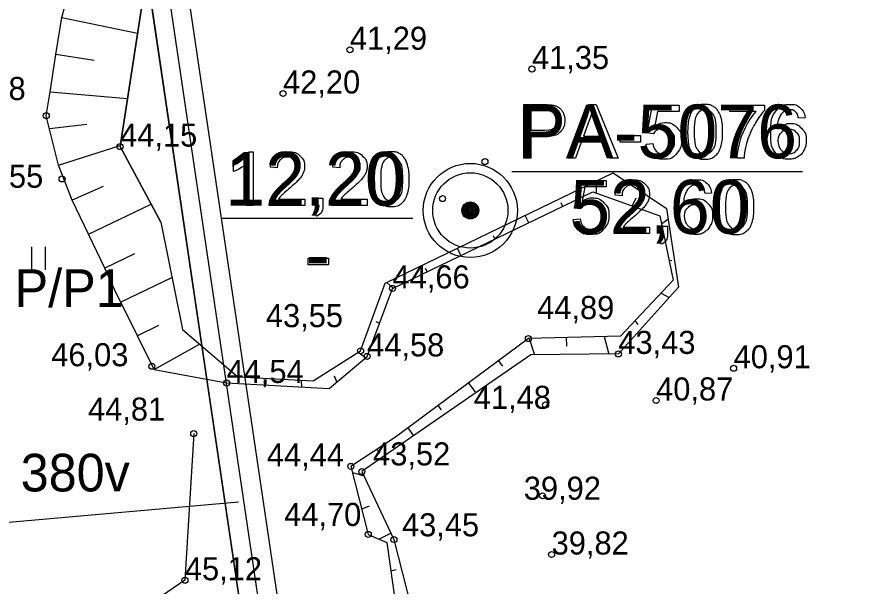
# Model space of a CAD drawing. Extents: x 700746 to 706058, y 6570320 to 6580460.
# Drawn here: x 702906.8 to 702995.6, y 6576945 to 6577005.5 of the extents above; entities that cross this region are included whole.
import ezdxf

# ---------------------------------------------------------------- set-up
doc = ezdxf.new("R2010")
doc.units = 0
for name, color, linetype in [('GEOLPUNKT', 7, 'Continuous'), ('HALJASTUS', 7, 'Continuous'), ('illumineerimisjooned', 7, 'Continuous'), ('kataster', 7, 'Continuous'), ('KORGUS-EH2000', 7, 'Continuous'), ('KPKAABEL', 7, 'Continuous'), ('Plaan2011', 7, 'Continuous'), ('Plokid', 7, 'Continuous'), ('RELJEEF', 7, 'Continuous'), ('Tmaad_maeeraldised_kehtivad', 7, 'Continuous'), ('VEEKOGU', 7, 'Continuous'), ('VWX2_MV_PLOKK', 7, 'Continuous')]:
    doc.layers.add(name, color=color, linetype=linetype)

msp = doc.modelspace()

# ---------------------------------------------------------------- linework, layer by layer
at = {"layer": 'GEOLPUNKT'}
for p, q in [((702959.398, 6576989.057), (702990.308, 6576989.057)), ((702959.398, 6576989.057), (702990.308, 6576989.057)), ((702928.576, 6576984.075), (702948.886, 6576984.075)), ((702928.576, 6576984.075), (702948.886, 6576984.075))]:
    msp.add_line(p, q, dxfattribs=at)
for points in [[(702960.68, 6576990.455), (702960.68, 6576996.155), (702962.832, 6576996.155)], [(702962.895, 6576995.482), (702961.436, 6576995.482), (702961.436, 6576993.444)], [(702965.372, 6576990.455), (702967.562, 6576996.155), (702968.379, 6576996.155), (702970.707, 6576990.455), (702969.847, 6576990.455), (702969.187, 6576992.18), (702966.797, 6576992.18), (702966.172, 6576990.455), (702965.372, 6576990.455)], [(702974.457, 6576993.066), (702973.801, 6576993.153), (702974.353, 6576996.082), (702977.185, 6576996.082), (702977.185, 6576995.412), (702974.912, 6576995.412), (702974.605, 6576993.883)], [(702982.577, 6576995.408), (702982.577, 6576996.082), (702986.265, 6576996.082), (702986.265, 6576995.537)], [(702985.366, 6576995.408), (702982.577, 6576995.408)], [(702990.592, 6576994.756), (702989.897, 6576994.7)], [(702967.645, 6576994.467), (702967.015, 6576992.793)], [(702967.015, 6576992.793), (702968.951, 6576992.793), (702968.353, 6576994.375)], [(702961.436, 6576993.444), (702962.91, 6576993.444)], [(702970.942, 6576992.167), (702970.942, 6576992.871), (702973.097, 6576992.871), (702973.097, 6576992.167), (702970.942, 6576992.167)], [(702962.899, 6576992.771), (702961.436, 6576992.771), (702961.436, 6576990.455), (702960.68, 6576990.455)], [(702973.675, 6576991.95), (702974.409, 6576992.011)], [(702931.474, 6576991.147), (702931.925, 6576991.147), (702931.925, 6576985.425)], [(702984.093, 6576990.455), (702983.372, 6576990.455)], [(702929.826, 6576989.04), (702929.826, 6576989.716)], [(702931.925, 6576985.425), (702931.225, 6576985.425), (702931.225, 6576989.883)], [(702934.479, 6576989.426), (702933.758, 6576989.5)], [(702941.118, 6576989.426), (702940.397, 6576989.5)], [(702966.724, 6576985.066), (702966.068, 6576985.153), (702966.619, 6576988.082), (702969.452, 6576988.082), (702969.452, 6576987.412), (702967.179, 6576987.412), (702966.872, 6576985.883)], [(702980.643, 6576986.756), (702979.948, 6576986.7)], [(702937.395, 6576986.098), (702937.395, 6576985.425), (702933.628, 6576985.425)], [(702934.601, 6576986.098), (702937.395, 6576986.098)], [(702938.524, 6576985.425), (702938.524, 6576986.22), (702939.319, 6576986.22), (702939.319, 6576985.425)], [(702944.033, 6576986.098), (702944.033, 6576985.425), (702940.266, 6576985.425)], [(702941.239, 6576986.098), (702944.033, 6576986.098)], [(702971.129, 6576986.457), (702970.408, 6576986.531)], [(702938.92, 6576985.425), (702938.524, 6576985.425)], [(702938.672, 6576984.295), (702938.476, 6576984.595)], [(702965.942, 6576983.95), (702966.676, 6576984.011)], [(702974.044, 6576983.129), (702974.044, 6576982.455), (702970.277, 6576982.455)], [(702971.25, 6576983.129), (702974.044, 6576983.129)], [(702975.174, 6576982.455), (702975.174, 6576983.25), (702975.969, 6576983.25), (702975.969, 6576982.455)], [(702975.569, 6576982.455), (702975.174, 6576982.455)], [(702975.321, 6576981.326), (702975.126, 6576981.626)], [(702937.777, 6576979.137), (702937.777, 6576979.84), (702939.932, 6576979.84), (702939.932, 6576979.137), (702937.777, 6576979.137)]]:
    msp.add_lwpolyline(points, dxfattribs=at)
for radius in [5, 4, 0.9, 0.801, 0.7, 0.6, 0.5, 0.4, 0.3, 0.2, 0.1]:
    msp.add_circle((702954.998, 6576984.911), radius, dxfattribs=at)
for points in [[(702962.832, 6576996.155), (702963.4, 6576996.155), (702963.699, 6576996.101), (702964.119, 6576996.031), (702964.403, 6576995.834), (702964.687, 6576995.638), (702964.861, 6576995.284), (702965.034, 6576994.93), (702965.034, 6576994.506), (702965.034, 6576993.779), (702964.571, 6576993.275), (702964.108, 6576992.771), (702962.899, 6576992.771)], [(702962.91, 6576993.444), (702963.642, 6576993.444), (702963.949, 6576993.717), (702964.256, 6576993.989), (702964.256, 6576994.483), (702964.256, 6576994.84), (702964.075, 6576995.095), (702963.894, 6576995.35), (702963.599, 6576995.431), (702963.408, 6576995.482), (702962.895, 6576995.482)], [(702978.102, 6576993.267), (702978.102, 6576994.277), (702978.31, 6576994.894), (702978.518, 6576995.511), (702978.928, 6576995.844), (702979.338, 6576996.177), (702979.959, 6576996.177), (702980.418, 6576996.177), (702980.765, 6576995.993), (702981.112, 6576995.808), (702981.336, 6576995.46), (702981.56, 6576995.112), (702981.688, 6576994.613), (702981.817, 6576994.114), (702981.817, 6576993.267), (702981.817, 6576992.264), (702981.611, 6576991.647), (702981.405, 6576991.03), (702980.995, 6576990.695), (702980.585, 6576990.36), (702979.959, 6576990.36), (702979.135, 6576990.36), (702978.665, 6576990.948), (702978.102, 6576991.662), (702978.102, 6576993.267)], [(702978.823, 6576993.266), (702978.823, 6576991.86), (702979.151, 6576991.397), (702979.478, 6576990.933), (702979.959, 6576990.933), (702980.44, 6576990.933), (702980.768, 6576991.399), (702981.095, 6576991.864), (702981.095, 6576993.266), (702981.095, 6576994.674), (702980.768, 6576995.137), (702980.441, 6576995.599), (702979.951, 6576995.599), (702979.471, 6576995.599), (702979.183, 6576995.191), (702978.823, 6576994.67), (702978.823, 6576993.266)], [(702986.265, 6576995.537), (702985.721, 6576994.957), (702985.187, 6576993.997), (702984.653, 6576993.037), (702984.361, 6576992.022), (702984.151, 6576991.307), (702984.093, 6576990.455)], [(702989.897, 6576994.7), (702989.804, 6576995.115), (702989.632, 6576995.302), (702989.348, 6576995.604), (702988.931, 6576995.604), (702988.595, 6576995.604), (702988.34, 6576995.417), (702988.011, 6576995.176), (702987.82, 6576994.713), (702987.629, 6576994.25), (702987.621, 6576993.394), (702987.874, 6576993.779), (702988.24, 6576993.966), (702988.606, 6576994.153), (702989.007, 6576994.153), (702989.707, 6576994.153), (702990.2, 6576993.638), (702990.692, 6576993.123), (702990.692, 6576992.307), (702990.692, 6576991.77), (702990.461, 6576991.31), (702990.229, 6576990.849), (702989.825, 6576990.605), (702989.42, 6576990.36), (702988.906, 6576990.36), (702988.031, 6576990.36), (702987.478, 6576991.003), (702986.926, 6576991.646), (702986.926, 6576993.123), (702986.926, 6576994.774), (702987.537, 6576995.524), (702988.07, 6576996.177), (702988.973, 6576996.177), (702989.647, 6576996.177), (702990.077, 6576995.8), (702990.507, 6576995.422), (702990.592, 6576994.756)], [(702968.353, 6576994.375), (702968.085, 6576995.096), (702967.951, 6576995.556), (702967.838, 6576995.009), (702967.645, 6576994.467)], [(702983.372, 6576990.455), (702983.384, 6576991.128), (702983.636, 6576992.08), (702983.889, 6576993.033), (702984.361, 6576993.917), (702984.833, 6576994.802), (702985.366, 6576995.408)], [(702974.605, 6576993.883), (702975.118, 6576994.239), (702975.682, 6576994.239), (702976.428, 6576994.239), (702976.941, 6576993.722), (702977.455, 6576993.204), (702977.455, 6576992.391), (702977.455, 6576991.617), (702977.004, 6576991.052), (702976.455, 6576990.36), (702975.506, 6576990.36), (702974.729, 6576990.36), (702974.237, 6576990.795), (702973.745, 6576991.231), (702973.675, 6576991.95)], [(702974.409, 6576992.011), (702974.491, 6576991.474), (702974.787, 6576991.204), (702975.084, 6576990.933), (702975.506, 6576990.933), (702976.015, 6576990.933), (702976.363, 6576991.315), (702976.712, 6576991.697), (702976.712, 6576992.329), (702976.712, 6576992.929), (702976.377, 6576993.276), (702976.042, 6576993.623), (702975.495, 6576993.623), (702975.154, 6576993.623), (702974.883, 6576993.468), (702974.612, 6576993.313), (702974.457, 6576993.066)], [(702987.729, 6576992.303), (702987.729, 6576991.941), (702987.883, 6576991.61), (702988.036, 6576991.279), (702988.311, 6576991.106), (702988.586, 6576990.933), (702988.891, 6576990.933), (702989.336, 6576990.933), (702989.654, 6576991.291), (702989.971, 6576991.649), (702989.971, 6576992.264), (702989.971, 6576992.855), (702989.658, 6576993.195), (702989.344, 6576993.536), (702988.864, 6576993.536), (702988.39, 6576993.536), (702988.06, 6576993.195), (702987.729, 6576992.855), (702987.729, 6576992.303)], [(702929.826, 6576989.716), (702930.413, 6576989.992), (702930.852, 6576990.385), (702931.291, 6576990.777), (702931.474, 6576991.147)], [(702933.758, 6576989.5), (702933.832, 6576990.304), (702934.314, 6576990.725), (702934.796, 6576991.147), (702935.609, 6576991.147), (702936.429, 6576991.147), (702936.908, 6576990.692), (702937.386, 6576990.237), (702937.386, 6576989.565), (702937.386, 6576989.223), (702937.246, 6576988.893), (702937.106, 6576988.563), (702936.782, 6576988.197), (702936.458, 6576987.832), (702935.705, 6576987.195), (702935.075, 6576986.666), (702934.896, 6576986.477), (702934.718, 6576986.289), (702934.601, 6576986.098)], [(702940.397, 6576989.5), (702940.471, 6576990.304), (702940.953, 6576990.725), (702941.435, 6576991.147), (702942.247, 6576991.147), (702943.068, 6576991.147), (702943.546, 6576990.692), (702944.024, 6576990.237), (702944.024, 6576989.565), (702944.024, 6576989.223), (702943.885, 6576988.893), (702943.745, 6576988.563), (702943.42, 6576988.197), (702943.096, 6576987.832), (702942.343, 6576987.195), (702941.713, 6576986.666), (702941.535, 6576986.477), (702941.356, 6576986.289), (702941.239, 6576986.098)], [(702944.785, 6576988.236), (702944.785, 6576989.246), (702944.993, 6576989.863), (702945.2, 6576990.48), (702945.61, 6576990.814), (702946.02, 6576991.147), (702946.642, 6576991.147), (702947.1, 6576991.147), (702947.447, 6576990.962), (702947.794, 6576990.778), (702948.018, 6576990.43), (702948.243, 6576990.082), (702948.371, 6576989.583), (702948.499, 6576989.083), (702948.499, 6576988.236), (702948.499, 6576987.233), (702948.293, 6576986.616), (702948.087, 6576985.999), (702947.677, 6576985.664), (702947.267, 6576985.329), (702946.642, 6576985.329), (702945.818, 6576985.329), (702945.348, 6576985.918), (702944.785, 6576986.631), (702944.785, 6576988.236)], [(702933.628, 6576985.425), (702933.62, 6576985.678), (702933.71, 6576985.911), (702933.854, 6576986.297), (702934.171, 6576986.67), (702934.488, 6576987.043), (702935.086, 6576987.532), (702936.014, 6576988.295), (702936.339, 6576988.74), (702936.665, 6576989.185), (702936.665, 6576989.582), (702936.665, 6576989.998), (702936.368, 6576990.283), (702936.071, 6576990.569), (702935.593, 6576990.569), (702935.089, 6576990.569), (702934.786, 6576990.266), (702934.483, 6576989.963), (702934.479, 6576989.426)], [(702940.266, 6576985.425), (702940.259, 6576985.678), (702940.348, 6576985.911), (702940.492, 6576986.297), (702940.809, 6576986.67), (702941.126, 6576987.043), (702941.724, 6576987.532), (702942.652, 6576988.295), (702942.978, 6576988.74), (702943.303, 6576989.185), (702943.303, 6576989.582), (702943.303, 6576989.998), (702943.006, 6576990.283), (702942.709, 6576990.569), (702942.232, 6576990.569), (702941.727, 6576990.569), (702941.424, 6576990.266), (702941.122, 6576989.963), (702941.118, 6576989.426)], [(702945.506, 6576988.236), (702945.506, 6576986.83), (702945.833, 6576986.366), (702946.161, 6576985.903), (702946.642, 6576985.903), (702947.123, 6576985.903), (702947.45, 6576986.368), (702947.778, 6576986.834), (702947.778, 6576988.236), (702947.778, 6576989.643), (702947.451, 6576990.106), (702947.124, 6576990.569), (702946.634, 6576990.569), (702946.153, 6576990.569), (702945.865, 6576990.161), (702945.506, 6576989.64), (702945.506, 6576988.236)], [(702931.225, 6576989.883), (702930.973, 6576989.642), (702930.563, 6576989.401), (702930.153, 6576989.16), (702929.826, 6576989.04)], [(702970.277, 6576982.455), (702970.27, 6576982.708), (702970.359, 6576982.942), (702970.503, 6576983.327), (702970.82, 6576983.7), (702971.138, 6576984.074), (702971.735, 6576984.562), (702972.663, 6576985.325), (702972.989, 6576985.77), (702973.314, 6576986.215), (702973.314, 6576986.612), (702973.314, 6576987.028), (702973.017, 6576987.314), (702972.72, 6576987.599), (702972.243, 6576987.599), (702971.738, 6576987.599), (702971.436, 6576987.296), (702971.133, 6576986.993), (702971.129, 6576986.457)], [(702970.408, 6576986.531), (702970.482, 6576987.334), (702970.964, 6576987.756), (702971.446, 6576988.177), (702972.259, 6576988.177), (702973.079, 6576988.177), (702973.557, 6576987.722), (702974.035, 6576987.268), (702974.035, 6576986.596), (702974.035, 6576986.254), (702973.896, 6576985.923), (702973.756, 6576985.593), (702973.432, 6576985.228), (702973.107, 6576984.863), (702972.354, 6576984.225), (702971.725, 6576983.696), (702971.546, 6576983.508), (702971.367, 6576983.319), (702971.25, 6576983.129)], [(702979.948, 6576986.7), (702979.855, 6576987.115), (702979.683, 6576987.302), (702979.399, 6576987.604), (702978.982, 6576987.604), (702978.646, 6576987.604), (702978.391, 6576987.417), (702978.062, 6576987.176), (702977.871, 6576986.713), (702977.68, 6576986.25), (702977.672, 6576985.394), (702977.925, 6576985.779), (702978.291, 6576985.966), (702978.657, 6576986.153), (702979.058, 6576986.153), (702979.759, 6576986.153), (702980.251, 6576985.638), (702980.743, 6576985.123), (702980.743, 6576984.307), (702980.743, 6576983.77), (702980.512, 6576983.31), (702980.28, 6576982.849), (702979.876, 6576982.605), (702979.471, 6576982.36), (702978.957, 6576982.36), (702978.082, 6576982.36), (702977.529, 6576983.003), (702976.977, 6576983.646), (702976.977, 6576985.123), (702976.977, 6576986.774), (702977.588, 6576987.524), (702978.121, 6576988.177), (702979.024, 6576988.177), (702979.698, 6576988.177), (702980.128, 6576987.8), (702980.558, 6576987.422), (702980.643, 6576986.756)], [(702981.434, 6576985.267), (702981.434, 6576986.277), (702981.642, 6576986.894), (702981.85, 6576987.511), (702982.26, 6576987.844), (702982.67, 6576988.177), (702983.291, 6576988.177), (702983.75, 6576988.177), (702984.097, 6576987.993), (702984.444, 6576987.808), (702984.668, 6576987.46), (702984.892, 6576987.112), (702985.021, 6576986.613), (702985.149, 6576986.114), (702985.149, 6576985.267), (702985.149, 6576984.264), (702984.943, 6576983.647), (702984.737, 6576983.03), (702984.327, 6576982.695), (702983.917, 6576982.36), (702983.291, 6576982.36), (702982.468, 6576982.36), (702981.998, 6576982.948), (702981.434, 6576983.662), (702981.434, 6576985.267)], [(702982.155, 6576985.266), (702982.155, 6576983.86), (702982.483, 6576983.397), (702982.811, 6576982.933), (702983.291, 6576982.933), (702983.772, 6576982.933), (702984.1, 6576983.399), (702984.428, 6576983.864), (702984.428, 6576985.266), (702984.428, 6576986.674), (702984.1, 6576987.137), (702983.773, 6576987.599), (702983.284, 6576987.599), (702982.803, 6576987.599), (702982.515, 6576987.191), (702982.155, 6576986.67), (702982.155, 6576985.266)], [(702966.872, 6576985.883), (702967.385, 6576986.239), (702967.949, 6576986.239), (702968.695, 6576986.239), (702969.208, 6576985.722), (702969.721, 6576985.204), (702969.721, 6576984.391), (702969.721, 6576983.617), (702969.27, 6576983.052), (702968.722, 6576982.36), (702967.773, 6576982.36), (702966.995, 6576982.36), (702966.504, 6576982.795), (702966.012, 6576983.231), (702965.942, 6576983.95)], [(702938.476, 6576984.595), (702938.698, 6576984.693), (702938.803, 6576984.882), (702938.908, 6576985.07), (702938.92, 6576985.425)], [(702939.319, 6576985.425), (702939.319, 6576984.985), (702939.164, 6576984.714), (702939.009, 6576984.443), (702938.672, 6576984.295)], [(702966.676, 6576984.011), (702966.758, 6576983.474), (702967.054, 6576983.204), (702967.351, 6576982.933), (702967.773, 6576982.933), (702968.282, 6576982.933), (702968.63, 6576983.315), (702968.978, 6576983.697), (702968.978, 6576984.329), (702968.978, 6576984.929), (702968.644, 6576985.276), (702968.309, 6576985.623), (702967.762, 6576985.623), (702967.421, 6576985.623), (702967.15, 6576985.468), (702966.879, 6576985.313), (702966.724, 6576985.066)], [(702977.78, 6576984.303), (702977.78, 6576983.941), (702977.934, 6576983.61), (702978.087, 6576983.279), (702978.362, 6576983.106), (702978.637, 6576982.933), (702978.942, 6576982.933), (702979.387, 6576982.933), (702979.705, 6576983.291), (702980.022, 6576983.649), (702980.022, 6576984.264), (702980.022, 6576984.855), (702979.709, 6576985.195), (702979.395, 6576985.536), (702978.915, 6576985.536), (702978.441, 6576985.536), (702978.111, 6576985.195), (702977.78, 6576984.855), (702977.78, 6576984.303)], [(702975.126, 6576981.626), (702975.348, 6576981.723), (702975.453, 6576981.912), (702975.558, 6576982.101), (702975.569, 6576982.455)], [(702975.969, 6576982.455), (702975.969, 6576982.015), (702975.814, 6576981.745), (702975.659, 6576981.474), (702975.321, 6576981.326)]]:
    msp.add_open_spline(points, degree=3, dxfattribs=at)
at = {"layer": 'HALJASTUS'}
for p, q in [((702908.36, 6576981.032), (702908.36, 6576978.596)), ((702909.816, 6576981.032), (702909.816, 6576978.596))]:
    msp.add_line(p, q, dxfattribs=at)
at = {"layer": 'illumineerimisjooned'}
msp.add_lwpolyline([(702976.891, 6576643.26), (702915.328, 6577059.558), (702785.772, 6577104.455), (702748.407, 6577249.47), (702721.642, 6577298.043), (702716.252, 6577332.033), (702861.102, 6577284.56), (703066.328, 6577217.365), (703088.858, 6577210.018), (703169.031, 6577150.466), (703230.271, 6577104.95), (703275.453, 6577071.675), (703358.033, 6576531.935)], dxfattribs=at)
at = {"layer": 'kataster'}
msp.add_lwpolyline([(702852.27, 6575508.89), (702837.26, 6575620.73), (702848.38, 6575976.59), (702782.85, 6576063.35), (702782.57, 6576096.37), (702842.53, 6576210.56), (702853.4, 6576267.5), (702844.46, 6576489.93), (702877.29, 6576548.25), (702974.72, 6576643.9), (702913.57, 6577058.07), (702784.04, 6577102.84), (702746.48, 6577248.7), (702719.69, 6577297.36), (702713.81, 6577334.91), (703089.87, 6577211.79), (703231.53, 6577106.55), (703277.36, 6577072.83), (703360.09, 6576531.99), (703311.6, 6576228.52), (703293.62, 6575965.66), (703298.84, 6575573.29)], close=True, dxfattribs=at)
at = {"layer": 'KORGUS-EH2000'}
for centre in [(702942.202, 6577001.978), (702961.555, 6576999.939), (702935.095, 6576997.334), (702909.923, 6576994.977), (702917.774, 6576991.694), (702956.556, 6576990.1), (702911.603, 6576988.262), (702952.045, 6576986.165), (702946.732, 6576976.629), (702961.177, 6576971.298), (702943.341, 6576969.998), (702944.031, 6576969.402), (702970.733, 6576969.67), (702921.153, 6576968.36), (702982.986, 6576968.145), (702929.09, 6576966.585), (702963.007, 6576964.247), (702974.75, 6576964.72), (702925.603, 6576961.204), (702942.299, 6576957.719), (702943.472, 6576957.165), (702962.675, 6576954.593), (702944.156, 6576950.5), (702946.884, 6576949.947), (702963.641, 6576948.356), (702924.662, 6576945.623)]:
    msp.add_circle(centre, 0.32, dxfattribs=at)
at = {"layer": 'KPKAABEL'}
msp.add_line((702892.912, 6576950.669), (702930.363, 6576953.953), dxfattribs=at)
at = {"layer": 'Plokid'}
msp.add_lwpolyline([(702917.129, 6577061.05), (702979.018, 6576642.545), (702880.491, 6576545.858), (702848.554, 6576488.92), (702857.464, 6576267.152), (702846.343, 6576209.185), (702786.618, 6576095.345), (702786.772, 6576064.737), (702852.361, 6575977.948), (702841.238, 6575620.869), (702855.715, 6575513.483), (703019.069, 6575537.036)], dxfattribs=at)
at = {"layer": 'RELJEEF'}
for p, q in [((702911.566, 6577005.425), (702919.621, 6577003.728)), ((702915.012, 6577000.834), (702910.945, 6577001.474)), ((702910.323, 6576997.523), (702918.561, 6576996.821)), ((702914.238, 6576994.057), (702910.268, 6576993.597)), ((702911.239, 6576989.716), (702917.791, 6576991.803)), ((702968.427, 6576986.765), (702968.41, 6576988.062)), ((702915.988, 6576987.441), (702912.685, 6576986.007)), ((702964.634, 6576985.746), (702964.808, 6576985.346)), ((702972.582, 6576986.222), (702972.19, 6576985.406)), ((702914.415, 6576982.401), (702921.061, 6576985.59)), ((702961.205, 6576983.609), (702960.83, 6576984.386)), ((702975.312, 6576983.492), (702976.011, 6576983.984)), ((702957.417, 6576982.256), (702957.602, 6576981.871)), ((702953.999, 6576980.134), (702953.633, 6576980.894)), ((702919.306, 6576980.311), (702916.146, 6576978.794)), ((702976.411, 6576979.572), (702976.134, 6576979.577)), ((702950.215, 6576978.772), (702950.396, 6576978.396)), ((702917.876, 6576975.188), (702923.284, 6576977.783)), ((702946.793, 6576976.659), (702946.142, 6576977.261)), ((702975.269, 6576976.139), (702976.124, 6576975.669)), ((702921.852, 6576972.675), (702919.607, 6576971.582)), ((702944.945, 6576973.109), (702945.355, 6576972.946)), ((702972.844, 6576972.804), (702972.523, 6576973.23)), ((702969.239, 6576971.522), (702969.722, 6576969.659)), ((702921.378, 6576967.998), (702926.229, 6576970.696)), ((702961.242, 6576971.299), (702961.832, 6576969.565)), ((702965.266, 6576970.508), (702965.241, 6576971.411)), ((702943.866, 6576969.262), (702943.077, 6576969.831)), ((702958.441, 6576968.375), (702958.013, 6576968.958)), ((702940.518, 6576967.341), (702940.82, 6576966.669)), ((702933.104, 6576966.721), (702933.084, 6576966.364)), ((702937.078, 6576966.143), (702937.047, 6576966.866)), ((702954.798, 6576966.579), (702955.579, 6576965.523)), ((702951.933, 6576963.725), (702951.582, 6576964.2)), ((702948.366, 6576961.821), (702948.977, 6576960.967)), ((702945.408, 6576959.14), (702945.077, 6576959.548)), ((702942.467, 6576957.066), (702943.684, 6576956.717)), ((702944.256, 6576953.512), (702943.463, 6576953.192)), ((702945.272, 6576950.006), (702946.568, 6576950.615)), ((702947.114, 6576946.742), (702946.564, 6576946.6))]:
    msp.add_line(p, q, dxfattribs=at)
for points in [[(702922.093, 6576983.673), (702917.774, 6576991.694), (702920.673, 6577010.584), (702938.069, 6577021.35), (702953.316, 6577023.684), (702959.392, 6577021.655), (702965.895, 6577016.553), (702973.193, 6577017.824), (702973.735, 6577019.497), (702972.278, 6577025.94), (702954.756, 6577034.35), (702945.906, 6577034.089), (702943.718, 6577037.076), (702936.817, 6577036.986), (702931.507, 6577039.519), (702924.843, 6577047.327)], [(702921.378, 6576967.998), (702919.607, 6576971.582), (702917.177, 6576976.498), (702916.146, 6576978.794), (702914.415, 6576982.401), (702912.685, 6576986.007), (702911.239, 6576989.716), (702909.923, 6576994.977), (702910.323, 6576997.523), (702910.945, 6577001.474), (702911.566, 6577005.425), (702912.555, 6577009.15)], [(702921.378, 6576967.998), (702929.09, 6576966.585), (702940.012, 6576965.981), (702944.031, 6576969.402), (702946.732, 6576976.629), (702968.04, 6576986.905), (702975.133, 6576984.344), (702976.568, 6576977.514), (702970.955, 6576971.57), (702961.177, 6576971.298), (702947.041, 6576960.841), (702942.299, 6576957.719), (702944.156, 6576950.5), (702946.139, 6576949.622), (702949.043, 6576928.975), (702950.501, 6576907.143), (702952.461, 6576902.667), (702963.982, 6576887.794), (702967.159, 6576884.838), (702984.08, 6576888.046), (702993.276, 6576885.865), (703006.615, 6576883.241)], [(702925.603, 6576961.204), (702924.662, 6576945.623), (702914.956, 6576938.958), (702910.649, 6576930.459), (702920.75, 6576920.812), (702924.525, 6576916.968), (702925.252, 6576905.826), (702920.621, 6576895.095), (702917.133, 6576889.828)]]:
    msp.add_lwpolyline(points, dxfattribs=at)
at = {"layer": 'Tmaad_maeeraldised_kehtivad'}
msp.add_lwpolyline([(702974.764, 6576643.974), (702913.527, 6577058.065), (702784.103, 6577102.917), (702746.534, 6577248.726), (702719.722, 6577297.384), (702713.764, 6577334.953), (702861.724, 6577286.461), (703066.949, 6577219.266), (703089.789, 6577211.819), (703089.789, 6577211.819), (703170.224, 6577152.072), (703231.46, 6577106.558), (703277.305, 6577072.795), (703360.057, 6576531.928)], dxfattribs=at)
at = {"layer": 'VEEKOGU'}
msp.add_lwpolyline([(702953.316, 6577023.684), (702938.069, 6577021.35), (702920.673, 6577010.584), (702917.774, 6576991.694), (702922.093, 6576983.673), (702924.402, 6576972.259), (702930.28, 6576967.231), (702938.302, 6576966.798), (702943.341, 6576969.998), (702945.954, 6576977.17), (702970.17, 6576988.916), (702975.837, 6576985.117), (702977.116, 6576976.774), (702970.733, 6576969.67), (702961.431, 6576969.56), (702948.19, 6576960.424), (702943.472, 6576957.165), (702946.884, 6576949.947), (702952.485, 6576927.981)], dxfattribs=at)
msp.add_lwpolyline([(702953.316, 6577023.684), (702938.069, 6577021.35), (702920.673, 6577010.584), (702917.774, 6576991.694), (702922.093, 6576983.673), (702924.402, 6576972.259), (702930.28, 6576967.231), (702938.302, 6576966.798), (702943.341, 6576969.998), (702945.954, 6576977.17), (702970.17, 6576988.916), (702975.837, 6576985.117), (702977.116, 6576976.774), (702970.733, 6576969.67), (702961.431, 6576969.56), (702948.19, 6576960.424), (702943.472, 6576957.165), (702946.884, 6576949.947), (702952.485, 6576927.981)], dxfattribs=at)
at = {"layer": 'VWX2_MV_PLOKK'}
msp.add_lwpolyline([(703039.76, 6576927.49), (702936.9, 6576900.04), (702913.57, 6577058.07), (702968.34, 6577084.63), (703011.59, 6576989.47)], close=True, dxfattribs=at)
msp.add_lwpolyline([(703039.76, 6576927.49), (702936.9, 6576900.04), (702913.57, 6577058.07), (702968.34, 6577084.63), (703011.59, 6576989.47)], close=True, dxfattribs=at)

# ---------------------------------------------------------------- texts
at = {"layer": 'GEOLPUNKT'}
for s, p in [('PA-5076', (702960.068, 6576990.455)), ('12,20', (702928.962, 6576985.425)), ('52,60', (702965.611, 6576982.455)), ('-', (702937.529, 6576977.425))]:
    msp.add_text(s, height=5.7, dxfattribs=at).set_placement(p)
at = {"layer": 'KORGUS-EH2000'}
for s, p in [('41,29 ', (702942.202, 6577001.978)), ('41,35 ', (702961.555, 6576999.939)), ('46,68 ', (702899.538, 6576996.64)), ('42,20 ', (702935.095, 6576997.334)), ('44,15 ', (702917.774, 6576991.694)), ('46,55 ', (702901.406, 6576987.323)), ('44,66 ', (702946.732, 6576976.629)), ('44,89 ', (702962.105, 6576973.366)), ('43,55 ', (702933.27, 6576972.511)), ('44,58 ', (702944.031, 6576969.402)), ('43,43 ', (702970.733, 6576969.67)), ('46,03 ', (702910.455, 6576968.36)), ('40,91 ', (702982.986, 6576968.145)), ('44,54 ', (702929.09, 6576966.585)), ('40,87 ', (702974.75, 6576964.72)), ('41,48 ', (702955.366, 6576963.831)), ('44,81 ', (702914.365, 6576962.583)), ('44,44 ', (702933.378, 6576957.719)), ('43,52 ', (702944.667, 6576957.823)), ('39,92 ', (702960.682, 6576954.177)), ('44,70 ', (702935.209, 6576951.388)), ('43,45 ', (702947.737, 6576950.289)), ('39,82 ', (702963.641, 6576948.356)), ('45,12 ', (702924.662, 6576945.623))]:
    msp.add_text(s, height=2.45, dxfattribs=at).set_placement(p)
at = {"layer": 'Plaan2011'}
for s, p in [('P/P1', (702906.565, 6576974.654)), ('380v', (702907.208, 6576955.059))]:
    msp.add_text(s, height=4, dxfattribs=at).set_placement(p)

doc.saveas('drawing.dxf')
